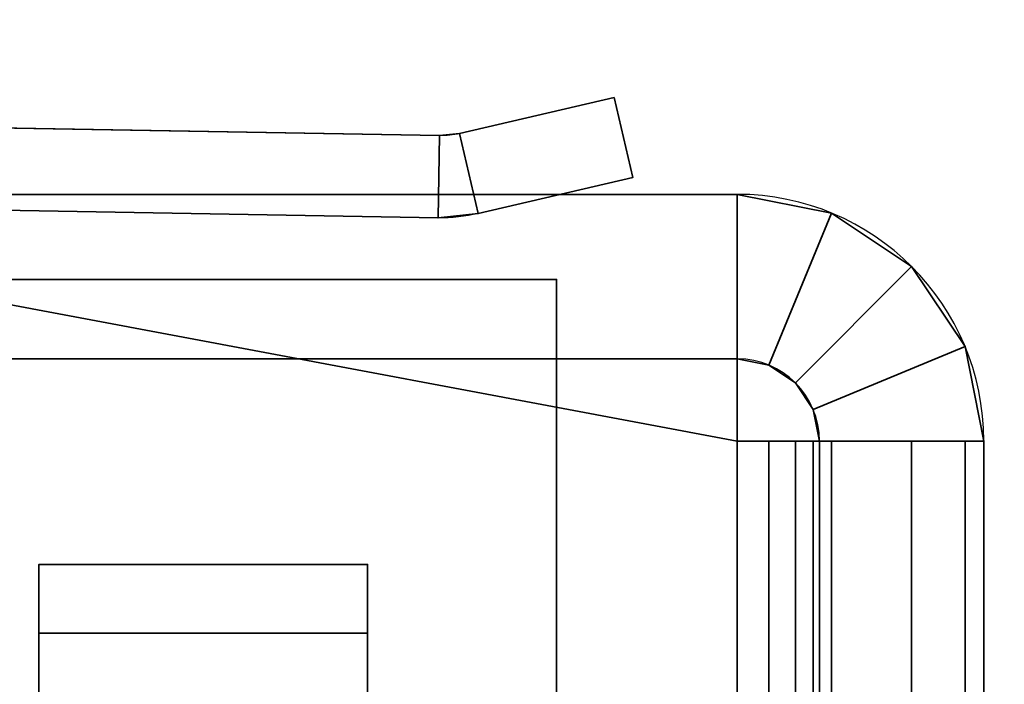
# Model space of a CAD drawing. Header units: millimetres. Extents: x -587 to 3688, y -115 to 120.
# Tile 956 of 960: x 3525.27 to 3537.25, y -22.46 to -14.38. Entities that reach past the tile are written whole.
import ezdxf

# ---------------------------------------------------------------- set-up
doc = ezdxf.new("R2010")
doc.units = ezdxf.units.MM
doc.layers.add('151', color=7, linetype='Continuous', true_color=0xffffff)

# ---------------------------------------------------------------- blocks, each defined once
blk = doc.blocks.new('UG_SURFACE_003')
at = {"layer": '151', "color": 252, "linetype": 'Continuous', "lineweight": 35}
for points in [[(3687.5, -40, 2198), (3687.5, 110, 2198), (2312.5, 110, 2198), (2312.5, -40, 2198)], [(2462.5, -40, 2048), (2462.5, 110, 2048), (3537.5, 110, 2048), (3537.5, -40, 2048)]]:
    blk.add_3dface(points, dxfattribs=at)
blk = doc.blocks.new('UG_SURFACE_103')
at = {"layer": '151', "color": 252, "linetype": 'Continuous', "lineweight": 35}
for points in [[(3530.62, -15.76, 275), (3530.62, -15.76, 415), (3532.5, -15.323, 415), (3532.5, -15.323, 275)], [(3530.847, -16.734, 415), (3532.727, -16.297, 415), (3532.5, -15.323, 415), (3530.62, -15.76, 415)], [(3530.62, -15.76, 275), (3532.5, -15.323, 275), (3532.727, -16.297, 275), (3530.847, -16.734, 275)], [(3532.727, -16.297, 415), (3532.727, -16.297, 275), (3532.5, -15.323, 275), (3532.5, -15.323, 415)], [(3530.376, -15.786, 415), (3516.035, -15.536, 415), (3516.017, -16.535, 415), (3530.359, -16.786, 415)], [(3530.359, -16.786, 275), (3516.017, -16.535, 275), (3516.035, -15.536, 275), (3530.376, -15.786, 275)], [(3530.376, -15.786, 415), (3530.376, -15.786, 275), (3516.035, -15.536, 277), (3516.035, -15.536, 413)], [(3530.376, -15.786, 275), (3516.035, -15.536, 275), (3516.035, -15.536, 277)], [(3516.035, -15.536, 413), (3516.035, -15.536, 415), (3530.376, -15.786, 415)], [(3530.62, -15.76, 415), (3530.376, -15.786, 415), (3530.359, -16.786, 415), (3530.847, -16.734, 415)], [(3530.847, -16.734, 275), (3530.359, -16.786, 275), (3530.376, -15.786, 275), (3530.62, -15.76, 275)], [(3530.376, -15.786, 275), (3530.376, -15.786, 415), (3530.62, -15.76, 415), (3530.62, -15.76, 275)], [(3532.727, -16.297, 275), (3532.727, -16.297, 415), (3530.847, -16.734, 415), (3530.847, -16.734, 275)], [(3530.359, -16.786, 275), (3530.359, -16.786, 415), (3516.017, -16.535, 413), (3516.017, -16.535, 277)], [(3530.359, -16.786, 415), (3516.017, -16.535, 415), (3516.017, -16.535, 413)], [(3516.017, -16.535, 277), (3516.017, -16.535, 275), (3530.359, -16.786, 275)], [(3530.847, -16.734, 275), (3530.847, -16.734, 415), (3530.359, -16.786, 415), (3530.359, -16.786, 275)], [(3516, -17.535, 415), (3516, -46.5, 415), (3531.8, -46.5, 415), (3531.8, -17.535, 415)], [(3516, -17.535, 415), (3531.8, -17.535, 415), (3531.8, -17.535, 414), (3516, -17.535, 414)], [(3516, -17.535, 414), (3531.8, -17.535, 414), (3531.8, -46.5, 414), (3516, -46.5, 414)], [(3516, -17.535, 275), (3531.8, -17.535, 275), (3531.8, -46.5, 275), (3516, -46.5, 275)], [(3516, -17.535, 276), (3531.8, -17.535, 276), (3531.8, -17.535, 275), (3516, -17.535, 275)], [(3516, -17.535, 276), (3516, -46.5, 276), (3531.8, -46.5, 276), (3531.8, -17.535, 276)], [(3531.8, -17.535, 414), (3531.8, -17.535, 415), (3531.8, -46.5, 415), (3531.8, -46.5, 414)], [(3531.8, -46.5, 276), (3531.8, -46.5, 275), (3531.8, -17.535, 275), (3531.8, -17.535, 276)]]:
    blk.add_3dface(points, dxfattribs=at)
blk = doc.blocks.new('UG_SURFACE_107')
at = {"layer": '151', "color": 252, "linetype": 'Continuous', "lineweight": 35}
for points in [[(3525.5, -21.837, 405.21), (3525.5, -21, 401), (3525.5, -22.552, 401.993), (3525.5, -23.773, 405.75)], [(3525.5, -21, 401), (3525.5, -26.416, 296.686), (3525.5, -22.965, 398.064), (3525.5, -22.552, 401.993)], [(3525.5, -21, 401), (3525.5, -21, 289), (3525.5, -22.552, 289.993), (3525.5, -23.773, 293.75)], [(3525.5, -21, 289), (3525.5, -21.837, 284.79), (3525.5, -22.965, 286.064), (3525.5, -22.552, 289.993)], [(3525.5, -23.773, 293.75), (3525.5, -26.416, 296.686), (3525.5, -21, 401)], [(3529.5, -21.837, 284.79), (3525.5, -21.837, 284.79), (3525.5, -21, 289), (3529.5, -21, 289)], [(3529.5, -21, 401), (3525.5, -21, 401), (3525.5, -21.837, 405.21), (3529.5, -21.837, 405.21)], [(3529.5, -21, 289), (3525.5, -21, 289), (3525.5, -21, 401), (3529.5, -21, 401)], [(3529.5, -21, 289), (3529.5, -27.913, 397.32), (3529.5, -29.763, 395.976)], [(3529.5, -28.767, 293.45), (3529.5, -27.237, 291.75), (3529.5, -21, 289), (3529.5, -29.763, 395.976)], [(3529.5, -21, 289), (3529.5, -21, 401), (3529.5, -26.769, 399.3), (3529.5, -27.913, 397.32)], [(3529.5, -21, 401), (3529.5, -26.53, 401.575), (3529.5, -26.769, 399.3)], [(3529.5, -27.237, 291.75), (3529.5, -26.53, 289.575), (3529.5, -21, 289)], [(3529.5, -21.837, 284.79), (3529.5, -21, 289), (3529.5, -26.53, 289.575), (3529.5, -26.769, 287.3)], [(3529.5, -27.237, 403.75), (3529.5, -26.53, 401.575), (3529.5, -21, 401), (3529.5, -21.837, 405.21)], [(3525.5, -24.94, 282.643), (3525.5, -22.965, 286.064), (3525.5, -21.837, 284.79), (3525.5, -24.222, 281.222)], [(3525.5, -23.773, 405.75), (3525.5, -26.416, 408.686), (3525.5, -24.222, 408.778), (3525.5, -21.837, 405.21)], [(3529.5, -24.222, 281.222), (3525.5, -24.222, 281.222), (3525.5, -21.837, 284.79), (3529.5, -21.837, 284.79)], [(3529.5, -21.837, 405.21), (3525.5, -21.837, 405.21), (3525.5, -24.222, 408.778), (3529.5, -24.222, 408.778)], [(3529.5, -24.222, 281.222), (3529.5, -21.837, 284.79), (3529.5, -26.769, 287.3), (3529.5, -27.913, 285.32)], [(3529.5, -28.767, 405.45), (3529.5, -27.237, 403.75), (3529.5, -21.837, 405.21), (3529.5, -24.222, 408.778)]]:
    blk.add_3dface(points, dxfattribs=at)
blk = doc.blocks.new('UG_SURFACE_108')
at = {"layer": '151', "color": 252, "linetype": 'Continuous', "lineweight": 35}
for points in [[(3530, -47, 273), (3518, -16.5, 273), (3534, -19.5, 273), (3534, -45.5, 273)], [(3518, -16.5, 273), (3534, -16.5, 273), (3534, -19.5, 273)], [(3530, -47, 273), (3530, -48.5, 273), (3518, -45.731, 273), (3518, -16.5, 273)], [(3518, -16.5, 275), (3530, -47, 275), (3534, -45.5, 275), (3534, -19.5, 275)], [(3518, -16.5, 275), (3518, -45.731, 275), (3530, -48.5, 275), (3530, -47, 275)], [(3534, -19.5, 275), (3534, -16.5, 275), (3518, -16.5, 275)], [(3518, -16.5, 275), (3534, -16.5, 275), (3534, -16.5, 273), (3518, -16.5, 273)], [(3518, -16.5, 417), (3530, -47, 417), (3534, -45.5, 417), (3534, -19.5, 417)], [(3518, -16.5, 417), (3518, -45.731, 417), (3530, -48.5, 417), (3530, -47, 417)], [(3534, -19.5, 417), (3534, -16.5, 417), (3518, -16.5, 417)], [(3530, -47, 415), (3518, -16.5, 415), (3534, -19.5, 415), (3534, -45.5, 415)], [(3518, -16.5, 415), (3534, -16.5, 415), (3534, -19.5, 415)], [(3530, -47, 415), (3530, -48.5, 415), (3518, -45.731, 415), (3518, -16.5, 415)], [(3534, -18.5, 276), (3518, -18.5, 276), (3518, -16.5, 276), (3534, -16.5, 276)], [(3534, -16.5, 414), (3518, -16.5, 414), (3518, -18.5, 414), (3534, -18.5, 414)], [(3534, -16.5, 414), (3534, -16.5, 276), (3518, -16.5, 276), (3518, -16.5, 414)], [(3518, -16.5, 417), (3534, -16.5, 417), (3534, -16.5, 415), (3518, -16.5, 415)], [(3534, -19.5, 275), (3534, -19.5, 273), (3534, -16.5, 273), (3534, -16.5, 275)], [(3534, -16.5, 415), (3534, -16.5, 417), (3534, -19.5, 417), (3534, -19.5, 415)], [(3534, -16.5, 276), (3535.148, -16.728, 276), (3534.383, -18.576, 276), (3534, -18.5, 276)], [(3534, -18.5, 414), (3534.383, -18.576, 414), (3535.148, -16.728, 414), (3534, -16.5, 414)], [(3535.148, -16.728, 414), (3535.148, -16.728, 276), (3534, -16.5, 276), (3534, -16.5, 414)], [(3534.707, -18.793, 276), (3534.383, -18.576, 276), (3535.148, -16.728, 276), (3536.121, -17.379, 276)], [(3536.121, -17.379, 414), (3535.148, -16.728, 414), (3534.383, -18.576, 414), (3534.707, -18.793, 414)], [(3536.121, -17.379, 414), (3536.121, -17.379, 276), (3535.148, -16.728, 276), (3535.148, -16.728, 414)], [(3536.121, -17.379, 276), (3536.772, -18.352, 276), (3534.924, -19.117, 276), (3534.707, -18.793, 276)], [(3534.707, -18.793, 414), (3534.924, -19.117, 414), (3536.772, -18.352, 414), (3536.121, -17.379, 414)], [(3536.772, -18.352, 414), (3536.772, -18.352, 276), (3536.121, -17.379, 276), (3536.121, -17.379, 414)], [(3536.772, -18.352, 276), (3537, -19.5, 276), (3535, -19.5, 276), (3534.924, -19.117, 276)], [(3534.924, -19.117, 414), (3535, -19.5, 414), (3537, -19.5, 414), (3536.772, -18.352, 414)], [(3537, -19.5, 414), (3537, -19.5, 276), (3536.772, -18.352, 276), (3536.772, -18.352, 414)], [(3534, -18.5, 414), (3518, -18.5, 414), (3518, -18.5, 276), (3534, -18.5, 276)], [(3534, -18.5, 414), (3534, -18.5, 276), (3534.383, -18.576, 276), (3534.383, -18.576, 414)], [(3534.383, -18.576, 414), (3534.383, -18.576, 276), (3534.707, -18.793, 276), (3534.707, -18.793, 414)], [(3534.707, -18.793, 414), (3534.707, -18.793, 276), (3534.924, -19.117, 276), (3534.924, -19.117, 414)], [(3534.924, -19.117, 414), (3534.924, -19.117, 276), (3535, -19.5, 276), (3535, -19.5, 414)], [(3534, -19.5, 275), (3534, -45.5, 275), (3534.383, -45.5, 275.076), (3534.383, -19.5, 275.076)], [(3535.148, -19.5, 273.228), (3535.148, -45.5, 273.228), (3534, -45.5, 273), (3534, -19.5, 273)], [(3535.148, -19.5, 273.228), (3534, -19.5, 273), (3534, -19.5, 275), (3534.383, -19.5, 275.076)], [(3534, -19.5, 417), (3534, -45.5, 417), (3535.148, -45.5, 416.772), (3535.148, -19.5, 416.772)], [(3534.383, -19.5, 414.924), (3534.383, -45.5, 414.924), (3534, -45.5, 415), (3534, -19.5, 415)], [(3534.383, -19.5, 414.924), (3534, -19.5, 415), (3534, -19.5, 417), (3535.148, -19.5, 416.772)], [(3534.383, -19.5, 275.076), (3534.383, -45.5, 275.076), (3534.707, -45.5, 275.293), (3534.707, -19.5, 275.293)], [(3536.121, -19.5, 273.879), (3535.148, -19.5, 273.228), (3534.383, -19.5, 275.076), (3534.707, -19.5, 275.293)], [(3534.707, -19.5, 414.707), (3534.707, -45.5, 414.707), (3534.383, -45.5, 414.924), (3534.383, -19.5, 414.924)], [(3534.707, -19.5, 414.707), (3534.383, -19.5, 414.924), (3535.148, -19.5, 416.772), (3536.121, -19.5, 416.121)], [(3534.707, -19.5, 275.293), (3534.707, -45.5, 275.293), (3534.924, -45.5, 275.617), (3534.924, -19.5, 275.617)], [(3534.707, -19.5, 275.293), (3534.924, -19.5, 275.617), (3536.772, -19.5, 274.852), (3536.121, -19.5, 273.879)], [(3534.924, -19.5, 414.383), (3534.924, -45.5, 414.383), (3534.707, -45.5, 414.707), (3534.707, -19.5, 414.707)], [(3536.121, -19.5, 416.121), (3536.772, -19.5, 415.148), (3534.924, -19.5, 414.383), (3534.707, -19.5, 414.707)], [(3534.924, -19.5, 275.617), (3534.924, -45.5, 275.617), (3535, -45.5, 276), (3535, -19.5, 276)], [(3534.924, -19.5, 275.617), (3535, -19.5, 276), (3537, -19.5, 276), (3536.772, -19.5, 274.852)], [(3535, -19.5, 414), (3535, -45.5, 414), (3534.924, -45.5, 414.383), (3534.924, -19.5, 414.383)], [(3536.772, -19.5, 415.148), (3537, -19.5, 414), (3535, -19.5, 414), (3534.924, -19.5, 414.383)], [(3535, -19.5, 414), (3535, -26.332, 400.383), (3535, -26.589, 402.823)], [(3535, -19.5, 276), (3535, -28.732, 396.227), (3535, -27.09, 398.05)], [(3535, -28.732, 396.227), (3535, -19.5, 276), (3535, -26.332, 288.383), (3535, -26.589, 290.823)], [(3535, -19.5, 276), (3535, -28.732, 284.227), (3535, -27.09, 286.05)], [(3535, -19.5, 414), (3535, -27.815, 404.948), (3535, -29.8, 406.39)], [(3535, -27.09, 398.05), (3535, -26.332, 400.383), (3535, -19.5, 414), (3535, -19.5, 276)], [(3535, -27.09, 286.05), (3535, -26.332, 288.383), (3535, -19.5, 276)], [(3535, -19.5, 276), (3535, -45.5, 276), (3535, -33.427, 283.229), (3535, -32.2, 283.1)], [(3535, -26.589, 402.823), (3535, -27.815, 404.948), (3535, -19.5, 414)], [(3535, -32.2, 283.1), (3535, -30.973, 283.229), (3535, -19.5, 276)], [(3535, -45.5, 414), (3535, -19.5, 414), (3535, -32.2, 406.9), (3535, -34.6, 406.39)], [(3535, -30.973, 283.229), (3535, -28.732, 284.227), (3535, -19.5, 276)], [(3535, -29.8, 406.39), (3535, -32.2, 406.9), (3535, -19.5, 414)], [(3536.121, -19.5, 273.879), (3536.121, -45.5, 273.879), (3535.148, -45.5, 273.228), (3535.148, -19.5, 273.228)], [(3535.148, -19.5, 416.772), (3535.148, -45.5, 416.772), (3536.121, -45.5, 416.121), (3536.121, -19.5, 416.121)], [(3536.772, -19.5, 274.852), (3536.772, -45.5, 274.852), (3536.121, -45.5, 273.879), (3536.121, -19.5, 273.879)], [(3536.121, -19.5, 416.121), (3536.121, -45.5, 416.121), (3536.772, -45.5, 415.148), (3536.772, -19.5, 415.148)], [(3537, -19.5, 276), (3537, -45.5, 276), (3536.772, -45.5, 274.852), (3536.772, -19.5, 274.852)], [(3536.772, -19.5, 415.148), (3536.772, -45.5, 415.148), (3537, -45.5, 414), (3537, -19.5, 414)], [(3537, -19.5, 414), (3537, -28.732, 405.773), (3537, -27.09, 403.95)], [(3537, -19.5, 414), (3537, -45.5, 414), (3537, -33.427, 406.771), (3537, -30.973, 406.771)], [(3537, -27.09, 291.95), (3537, -26.332, 289.617), (3537, -19.5, 276), (3537, -29.8, 395.61)], [(3537, -27.09, 403.95), (3537, -26.332, 401.617), (3537, -19.5, 414)], [(3537, -30.973, 406.771), (3537, -28.732, 405.773), (3537, -19.5, 414)], [(3537, -19.5, 276), (3537, -26.589, 287.177), (3537, -27.815, 285.052)], [(3537, -19.5, 276), (3537, -26.589, 399.177), (3537, -27.815, 397.052)], [(3537, -26.332, 289.617), (3537, -26.589, 287.177), (3537, -19.5, 276)], [(3537, -26.332, 401.617), (3537, -26.589, 399.177), (3537, -19.5, 276), (3537, -19.5, 414)], [(3537, -27.815, 285.052), (3537, -29.8, 283.61), (3537, -19.5, 276)], [(3537, -27.815, 397.052), (3537, -29.8, 395.61), (3537, -19.5, 276)], [(3537, -45.5, 276), (3537, -19.5, 276), (3537, -32.2, 283.1), (3537, -34.6, 283.61)], [(3537, -29.8, 283.61), (3537, -32.2, 283.1), (3537, -19.5, 276)]]:
    blk.add_3dface(points, dxfattribs=at)
blk = doc.blocks.new('UG_SURFACE_114')
at = {"layer": '151', "color": 252, "linetype": 'Continuous', "lineweight": 35}
for points in [[(3530.62, -15.76, 1710), (3530.62, -15.76, 1850), (3532.5, -15.323, 1850), (3532.5, -15.323, 1710)], [(3530.847, -16.734, 1850), (3532.727, -16.297, 1850), (3532.5, -15.323, 1850), (3530.62, -15.76, 1850)], [(3530.62, -15.76, 1710), (3532.5, -15.323, 1710), (3532.727, -16.297, 1710), (3530.847, -16.734, 1710)], [(3532.727, -16.297, 1850), (3532.727, -16.297, 1710), (3532.5, -15.323, 1710), (3532.5, -15.323, 1850)], [(3530.376, -15.786, 1850), (3516.035, -15.536, 1850), (3516.017, -16.535, 1850), (3530.359, -16.786, 1850)], [(3530.359, -16.786, 1710), (3516.017, -16.535, 1710), (3516.035, -15.536, 1710), (3530.376, -15.786, 1710)], [(3530.376, -15.786, 1850), (3530.376, -15.786, 1710), (3516.035, -15.536, 1712), (3516.035, -15.536, 1848)], [(3530.376, -15.786, 1710), (3516.035, -15.536, 1710), (3516.035, -15.536, 1712)], [(3516.035, -15.536, 1848), (3516.035, -15.536, 1850), (3530.376, -15.786, 1850)], [(3530.62, -15.76, 1850), (3530.376, -15.786, 1850), (3530.359, -16.786, 1850), (3530.847, -16.734, 1850)], [(3530.847, -16.734, 1710), (3530.359, -16.786, 1710), (3530.376, -15.786, 1710), (3530.62, -15.76, 1710)], [(3530.376, -15.786, 1710), (3530.376, -15.786, 1850), (3530.62, -15.76, 1850), (3530.62, -15.76, 1710)], [(3532.727, -16.297, 1710), (3532.727, -16.297, 1850), (3530.847, -16.734, 1850), (3530.847, -16.734, 1710)], [(3530.359, -16.786, 1710), (3530.359, -16.786, 1850), (3516.017, -16.535, 1848), (3516.017, -16.535, 1712)], [(3530.359, -16.786, 1850), (3516.017, -16.535, 1850), (3516.017, -16.535, 1848)], [(3516.017, -16.535, 1712), (3516.017, -16.535, 1710), (3530.359, -16.786, 1710)], [(3530.847, -16.734, 1710), (3530.847, -16.734, 1850), (3530.359, -16.786, 1850), (3530.359, -16.786, 1710)], [(3516, -17.535, 1850), (3516, -46.5, 1850), (3531.8, -46.5, 1850), (3531.8, -17.535, 1850)], [(3516, -17.535, 1850), (3531.8, -17.535, 1850), (3531.8, -17.535, 1849), (3516, -17.535, 1849)], [(3516, -17.535, 1849), (3531.8, -17.535, 1849), (3531.8, -46.5, 1849), (3516, -46.5, 1849)], [(3516, -17.535, 1710), (3531.8, -17.535, 1710), (3531.8, -46.5, 1710), (3516, -46.5, 1710)], [(3516, -17.535, 1711), (3531.8, -17.535, 1711), (3531.8, -17.535, 1710), (3516, -17.535, 1710)], [(3516, -17.535, 1711), (3516, -46.5, 1711), (3531.8, -46.5, 1711), (3531.8, -17.535, 1711)], [(3531.8, -17.535, 1849), (3531.8, -17.535, 1850), (3531.8, -46.5, 1850), (3531.8, -46.5, 1849)], [(3531.8, -46.5, 1711), (3531.8, -46.5, 1710), (3531.8, -17.535, 1710), (3531.8, -17.535, 1711)]]:
    blk.add_3dface(points, dxfattribs=at)
blk = doc.blocks.new('UG_SURFACE_118')
at = {"layer": '151', "color": 252, "linetype": 'Continuous', "lineweight": 35}
for points in [[(3525.5, -21, 1836), (3525.5, -30.025, 1733.292), (3525.5, -24.94, 1829.643), (3525.5, -22.965, 1833.064)], [(3525.5, -22.965, 1833.064), (3525.5, -22.552, 1836.993), (3525.5, -21, 1836)], [(3525.5, -22.552, 1836.993), (3525.5, -23.773, 1840.75), (3525.5, -21.837, 1840.209), (3525.5, -21, 1836)], [(3525.5, -21, 1836), (3525.5, -23.773, 1728.75), (3525.5, -26.416, 1731.686)], [(3525.5, -22.965, 1721.064), (3525.5, -22.552, 1724.993), (3525.5, -21, 1724), (3525.5, -21.837, 1719.79)], [(3525.5, -22.552, 1724.993), (3525.5, -23.773, 1728.75), (3525.5, -21, 1836), (3525.5, -21, 1724)], [(3525.5, -26.416, 1731.686), (3525.5, -30.025, 1733.292), (3525.5, -21, 1836)], [(3529.5, -21.837, 1719.79), (3525.5, -21.837, 1719.79), (3525.5, -21, 1724), (3529.5, -21, 1724)], [(3529.5, -21, 1836), (3525.5, -21, 1836), (3525.5, -21.837, 1840.209), (3529.5, -21.837, 1840.209)], [(3529.5, -21, 1724), (3525.5, -21, 1724), (3525.5, -21, 1836), (3529.5, -21, 1836)], [(3529.5, -28.767, 1728.45), (3529.5, -27.237, 1726.75), (3529.5, -21, 1724), (3529.5, -29.763, 1830.976)], [(3529.5, -21, 1724), (3529.5, -27.913, 1832.32), (3529.5, -29.763, 1830.976)], [(3529.5, -21, 1724), (3529.5, -21, 1836), (3529.5, -26.769, 1834.3), (3529.5, -27.913, 1832.32)], [(3529.5, -21, 1836), (3529.5, -26.53, 1836.575), (3529.5, -26.769, 1834.3)], [(3529.5, -27.237, 1726.75), (3529.5, -26.53, 1724.575), (3529.5, -21, 1724)], [(3529.5, -21.837, 1719.79), (3529.5, -21, 1724), (3529.5, -26.53, 1724.575), (3529.5, -26.769, 1722.3)], [(3529.5, -27.237, 1838.75), (3529.5, -26.53, 1836.575), (3529.5, -21, 1836), (3529.5, -21.837, 1840.209)], [(3525.5, -21.837, 1719.79), (3525.5, -24.222, 1716.222), (3525.5, -24.94, 1717.643), (3525.5, -22.965, 1721.064)], [(3525.5, -24.222, 1843.778), (3525.5, -21.837, 1840.209), (3525.5, -23.773, 1840.75), (3525.5, -26.416, 1843.686)], [(3529.5, -24.222, 1716.222), (3525.5, -24.222, 1716.222), (3525.5, -21.837, 1719.79), (3529.5, -21.837, 1719.79)], [(3529.5, -21.837, 1840.209), (3525.5, -21.837, 1840.209), (3525.5, -24.222, 1843.778), (3529.5, -24.222, 1843.778)], [(3529.5, -24.222, 1716.222), (3529.5, -21.837, 1719.79), (3529.5, -26.769, 1722.3), (3529.5, -27.913, 1720.32)], [(3529.5, -28.767, 1840.45), (3529.5, -27.237, 1838.75), (3529.5, -21.837, 1840.209), (3529.5, -24.222, 1843.778)]]:
    blk.add_3dface(points, dxfattribs=at)
blk = doc.blocks.new('UG_SURFACE_119')
at = {"layer": '151', "color": 252, "linetype": 'Continuous', "lineweight": 35}
for points in [[(3530, -47, 1708), (3518, -16.5, 1708), (3534, -19.5, 1708), (3534, -45.5, 1708)], [(3518, -16.5, 1708), (3534, -16.5, 1708), (3534, -19.5, 1708)], [(3530, -47, 1708), (3530, -48.5, 1708), (3518, -45.731, 1708), (3518, -16.5, 1708)], [(3518, -16.5, 1710), (3530, -47, 1710), (3534, -45.5, 1710), (3534, -19.5, 1710)], [(3518, -16.5, 1710), (3518, -45.731, 1710), (3530, -48.5, 1710), (3530, -47, 1710)], [(3534, -19.5, 1710), (3534, -16.5, 1710), (3518, -16.5, 1710)], [(3518, -16.5, 1710), (3534, -16.5, 1710), (3534, -16.5, 1708), (3518, -16.5, 1708)], [(3518, -16.5, 1852), (3530, -47, 1852), (3534, -45.5, 1852), (3534, -19.5, 1852)], [(3518, -16.5, 1852), (3518, -45.731, 1852), (3530, -48.5, 1852), (3530, -47, 1852)], [(3534, -19.5, 1852), (3534, -16.5, 1852), (3518, -16.5, 1852)], [(3530, -47, 1850), (3518, -16.5, 1850), (3534, -19.5, 1850), (3534, -45.5, 1850)], [(3518, -16.5, 1850), (3534, -16.5, 1850), (3534, -19.5, 1850)], [(3530, -47, 1850), (3530, -48.5, 1850), (3518, -45.731, 1850), (3518, -16.5, 1850)], [(3534, -18.5, 1711), (3518, -18.5, 1711), (3518, -16.5, 1711), (3534, -16.5, 1711)], [(3534, -16.5, 1849), (3518, -16.5, 1849), (3518, -18.5, 1849), (3534, -18.5, 1849)], [(3534, -16.5, 1849), (3534, -16.5, 1711), (3518, -16.5, 1711), (3518, -16.5, 1849)], [(3518, -16.5, 1852), (3534, -16.5, 1852), (3534, -16.5, 1850), (3518, -16.5, 1850)], [(3534, -19.5, 1710), (3534, -19.5, 1708), (3534, -16.5, 1708), (3534, -16.5, 1710)], [(3534, -16.5, 1850), (3534, -16.5, 1852), (3534, -19.5, 1852), (3534, -19.5, 1850)], [(3534, -16.5, 1711), (3535.148, -16.728, 1711), (3534.383, -18.576, 1711), (3534, -18.5, 1711)], [(3534, -18.5, 1849), (3534.383, -18.576, 1849), (3535.148, -16.728, 1849), (3534, -16.5, 1849)], [(3535.148, -16.728, 1849), (3535.148, -16.728, 1711), (3534, -16.5, 1711), (3534, -16.5, 1849)], [(3534.707, -18.793, 1711), (3534.383, -18.576, 1711), (3535.148, -16.728, 1711), (3536.121, -17.379, 1711)], [(3536.121, -17.379, 1849), (3535.148, -16.728, 1849), (3534.383, -18.576, 1849), (3534.707, -18.793, 1849)], [(3536.121, -17.379, 1849), (3536.121, -17.379, 1711), (3535.148, -16.728, 1711), (3535.148, -16.728, 1849)], [(3536.121, -17.379, 1711), (3536.772, -18.352, 1711), (3534.924, -19.117, 1711), (3534.707, -18.793, 1711)], [(3534.707, -18.793, 1849), (3534.924, -19.117, 1849), (3536.772, -18.352, 1849), (3536.121, -17.379, 1849)], [(3536.772, -18.352, 1849), (3536.772, -18.352, 1711), (3536.121, -17.379, 1711), (3536.121, -17.379, 1849)], [(3536.772, -18.352, 1711), (3537, -19.5, 1711), (3535, -19.5, 1711), (3534.924, -19.117, 1711)], [(3534.924, -19.117, 1849), (3535, -19.5, 1849), (3537, -19.5, 1849), (3536.772, -18.352, 1849)], [(3537, -19.5, 1849), (3537, -19.5, 1711), (3536.772, -18.352, 1711), (3536.772, -18.352, 1849)], [(3534, -18.5, 1849), (3518, -18.5, 1849), (3518, -18.5, 1711), (3534, -18.5, 1711)], [(3534, -18.5, 1849), (3534, -18.5, 1711), (3534.383, -18.576, 1711), (3534.383, -18.576, 1849)], [(3534.383, -18.576, 1849), (3534.383, -18.576, 1711), (3534.707, -18.793, 1711), (3534.707, -18.793, 1849)], [(3534.707, -18.793, 1849), (3534.707, -18.793, 1711), (3534.924, -19.117, 1711), (3534.924, -19.117, 1849)], [(3534.924, -19.117, 1849), (3534.924, -19.117, 1711), (3535, -19.5, 1711), (3535, -19.5, 1849)], [(3534, -19.5, 1710), (3534, -45.5, 1710), (3534.383, -45.5, 1710.076), (3534.383, -19.5, 1710.076)], [(3535.148, -19.5, 1708.228), (3535.148, -45.5, 1708.228), (3534, -45.5, 1708), (3534, -19.5, 1708)], [(3535.148, -19.5, 1708.228), (3534, -19.5, 1708), (3534, -19.5, 1710), (3534.383, -19.5, 1710.076)], [(3534, -19.5, 1852), (3534, -45.5, 1852), (3535.148, -45.5, 1851.772), (3535.148, -19.5, 1851.772)], [(3534.383, -19.5, 1849.924), (3534.383, -45.5, 1849.924), (3534, -45.5, 1850), (3534, -19.5, 1850)], [(3534.383, -19.5, 1849.924), (3534, -19.5, 1850), (3534, -19.5, 1852), (3535.148, -19.5, 1851.772)], [(3534.383, -19.5, 1710.076), (3534.383, -45.5, 1710.076), (3534.707, -45.5, 1710.293), (3534.707, -19.5, 1710.293)], [(3536.121, -19.5, 1708.879), (3535.148, -19.5, 1708.228), (3534.383, -19.5, 1710.076), (3534.707, -19.5, 1710.293)], [(3534.707, -19.5, 1849.707), (3534.707, -45.5, 1849.707), (3534.383, -45.5, 1849.924), (3534.383, -19.5, 1849.924)], [(3534.707, -19.5, 1849.707), (3534.383, -19.5, 1849.924), (3535.148, -19.5, 1851.772), (3536.121, -19.5, 1851.121)], [(3534.707, -19.5, 1710.293), (3534.707, -45.5, 1710.293), (3534.924, -45.5, 1710.617), (3534.924, -19.5, 1710.617)], [(3534.707, -19.5, 1710.293), (3534.924, -19.5, 1710.617), (3536.772, -19.5, 1709.852), (3536.121, -19.5, 1708.879)], [(3534.924, -19.5, 1849.383), (3534.924, -45.5, 1849.383), (3534.707, -45.5, 1849.707), (3534.707, -19.5, 1849.707)], [(3536.121, -19.5, 1851.121), (3536.772, -19.5, 1850.148), (3534.924, -19.5, 1849.383), (3534.707, -19.5, 1849.707)], [(3534.924, -19.5, 1710.617), (3534.924, -45.5, 1710.617), (3535, -45.5, 1711), (3535, -19.5, 1711)], [(3534.924, -19.5, 1710.617), (3535, -19.5, 1711), (3537, -19.5, 1711), (3536.772, -19.5, 1709.852)], [(3535, -19.5, 1849), (3535, -45.5, 1849), (3534.924, -45.5, 1849.383), (3534.924, -19.5, 1849.383)], [(3536.772, -19.5, 1850.148), (3537, -19.5, 1849), (3535, -19.5, 1849), (3534.924, -19.5, 1849.383)], [(3535, -19.5, 1711), (3535, -45.5, 1711), (3535, -33.427, 1718.229), (3535, -32.2, 1718.1)], [(3535, -32.2, 1718.1), (3535, -30.973, 1718.229), (3535, -19.5, 1711)], [(3535, -19.5, 1849), (3535, -26.589, 1725.823), (3535, -27.09, 1833.05), (3535, -26.332, 1835.383)], [(3535, -19.5, 1711), (3535, -27.09, 1721.05), (3535, -26.332, 1723.383)], [(3535, -30.973, 1718.229), (3535, -28.732, 1719.227), (3535, -19.5, 1711)], [(3535, -28.732, 1719.227), (3535, -27.09, 1721.05), (3535, -19.5, 1711)], [(3535, -26.332, 1835.383), (3535, -26.589, 1837.823), (3535, -19.5, 1849)], [(3535, -26.332, 1723.383), (3535, -26.589, 1725.823), (3535, -19.5, 1849), (3535, -19.5, 1711)], [(3535, -45.5, 1849), (3535, -19.5, 1849), (3535, -32.2, 1841.9), (3535, -34.6, 1841.39)], [(3535, -19.5, 1849), (3535, -27.815, 1839.948), (3535, -29.8, 1841.39)], [(3535, -26.589, 1837.823), (3535, -27.815, 1839.948), (3535, -19.5, 1849)], [(3535, -29.8, 1841.39), (3535, -32.2, 1841.9), (3535, -19.5, 1849)], [(3536.121, -19.5, 1708.879), (3536.121, -45.5, 1708.879), (3535.148, -45.5, 1708.228), (3535.148, -19.5, 1708.228)], [(3535.148, -19.5, 1851.772), (3535.148, -45.5, 1851.772), (3536.121, -45.5, 1851.121), (3536.121, -19.5, 1851.121)], [(3536.772, -19.5, 1709.852), (3536.772, -45.5, 1709.852), (3536.121, -45.5, 1708.879), (3536.121, -19.5, 1708.879)], [(3536.121, -19.5, 1851.121), (3536.121, -45.5, 1851.121), (3536.772, -45.5, 1850.148), (3536.772, -19.5, 1850.148)], [(3537, -19.5, 1711), (3537, -45.5, 1711), (3536.772, -45.5, 1709.852), (3536.772, -19.5, 1709.852)], [(3536.772, -19.5, 1850.148), (3536.772, -45.5, 1850.148), (3537, -45.5, 1849), (3537, -19.5, 1849)], [(3537, -19.5, 1849), (3537, -30.973, 1729.771), (3537, -28.732, 1728.773)], [(3537, -19.5, 1711), (3537, -26.332, 1724.617), (3537, -26.589, 1722.177)], [(3537, -28.732, 1728.773), (3537, -27.09, 1726.95), (3537, -19.5, 1849)], [(3537, -19.5, 1849), (3537, -27.09, 1838.95), (3537, -26.332, 1836.617)], [(3537, -19.5, 1849), (3537, -30.973, 1841.771), (3537, -28.732, 1840.773)], [(3537, -27.09, 1726.95), (3537, -26.332, 1724.617), (3537, -19.5, 1711), (3537, -19.5, 1849)], [(3537, -28.732, 1840.773), (3537, -27.09, 1838.95), (3537, -19.5, 1849)], [(3537, -26.332, 1836.617), (3537, -33.427, 1729.771), (3537, -30.973, 1729.771), (3537, -19.5, 1849)], [(3537, -19.5, 1849), (3537, -45.5, 1849), (3537, -33.427, 1841.771), (3537, -30.973, 1841.771)], [(3537, -45.5, 1711), (3537, -19.5, 1711), (3537, -32.2, 1718.1), (3537, -34.6, 1718.61)], [(3537, -19.5, 1711), (3537, -27.815, 1720.052), (3537, -29.8, 1718.61)], [(3537, -26.589, 1722.177), (3537, -27.815, 1720.052), (3537, -19.5, 1711)], [(3537, -29.8, 1718.61), (3537, -32.2, 1718.1), (3537, -19.5, 1711)]]:
    blk.add_3dface(points, dxfattribs=at)

msp = doc.modelspace()

# ---------------------------------------------------------------- linework, layer by layer
at = {"layer": '151', "color": 252, "linetype": 'Continuous', "lineweight": -3, "true_color": 0x939598}
for p, q in [((3532.5, -15.323, 415), (3530.62, -15.76, 415)), ((3532.5, -15.323, 275), (3530.62, -15.76, 275)), ((3532.5, -15.323, 1710), (3530.62, -15.76, 1710)), ((3532.5, -15.323, 1850), (3530.62, -15.76, 1850)), ((3532.5, -15.323, 275), (3532.5, -15.323, 415)), ((3532.727, -16.297, 415), (3532.5, -15.323, 415)), ((3532.727, -16.297, 275), (3532.5, -15.323, 275)), ((3532.5, -15.323, 1710), (3532.5, -15.323, 1850)), ((3532.727, -16.297, 1850), (3532.5, -15.323, 1850)), ((3532.727, -16.297, 1710), (3532.5, -15.323, 1710)), ((3530.376, -15.786, 415), (3516.035, -15.536, 415)), ((3530.376, -15.786, 275), (3516.035, -15.536, 275)), ((3530.376, -15.786, 1850), (3516.035, -15.536, 1850)), ((3530.376, -15.786, 1710), (3516.035, -15.536, 1710)), ((3530.376, -15.786, 275), (3530.376, -15.786, 415)), ((3530.376, -15.786, 1710), (3530.376, -15.786, 1850)), ((3530.62, -15.76, 275), (3530.62, -15.76, 415)), ((3530.62, -15.76, 1710), (3530.62, -15.76, 1850)), ((3532.727, -16.297, 415), (3530.847, -16.734, 415)), ((3532.727, -16.297, 275), (3530.847, -16.734, 275)), ((3532.727, -16.297, 1850), (3530.847, -16.734, 1850)), ((3532.727, -16.297, 1710), (3530.847, -16.734, 1710)), ((3532.727, -16.297, 275), (3532.727, -16.297, 415)), ((3532.727, -16.297, 1710), (3532.727, -16.297, 1850)), ((3530.359, -16.786, 275), (3516.017, -16.535, 275)), ((3530.359, -16.786, 415), (3516.017, -16.535, 415)), ((3530.359, -16.786, 1850), (3516.017, -16.535, 1850)), ((3530.359, -16.786, 1710), (3516.017, -16.535, 1710)), ((3534, -16.5, 276), (3518, -16.5, 276)), ((3534, -16.5, 273), (3518, -16.5, 273)), ((3534, -16.5, 275), (3518, -16.5, 275)), ((3518, -16.5, 414), (3534, -16.5, 414)), ((3518, -16.5, 417), (3534, -16.5, 417)), ((3518, -16.5, 415), (3534, -16.5, 415)), ((3534, -16.5, 1710), (3518, -16.5, 1710)), ((3534, -16.5, 1708), (3518, -16.5, 1708)), ((3518, -16.5, 1849), (3534, -16.5, 1849)), ((3534, -16.5, 1711), (3518, -16.5, 1711)), ((3518, -16.5, 1852), (3534, -16.5, 1852)), ((3518, -16.5, 1850), (3534, -16.5, 1850)), ((3534, -19.5, 273), (3534, -16.5, 273)), ((3534, -16.5, 417), (3534, -16.5, 415)), ((3534, -16.5, 414), (3534, -16.5, 276)), ((3534, -16.5, 273), (3534, -16.5, 275)), ((3534, -19.5, 415), (3534, -16.5, 415)), ((3534, -19.5, 275), (3534, -16.5, 275)), ((3534, -19.5, 417), (3534, -16.5, 417)), ((3534, -19.5, 1710), (3534, -16.5, 1710)), ((3534, -19.5, 1852), (3534, -16.5, 1852)), ((3534, -19.5, 1708), (3534, -16.5, 1708)), ((3534, -16.5, 1852), (3534, -16.5, 1850)), ((3534, -16.5, 1849), (3534, -16.5, 1711)), ((3534, -16.5, 1708), (3534, -16.5, 1710)), ((3534, -19.5, 1850), (3534, -16.5, 1850)), ((3530.847, -16.734, 275), (3530.847, -16.734, 415)), ((3530.847, -16.734, 1710), (3530.847, -16.734, 1850)), ((3530.359, -16.786, 275), (3530.359, -16.786, 415)), ((3530.359, -16.786, 1710), (3530.359, -16.786, 1850)), ((3531.8, -17.535, 276), (3516, -17.535, 276)), ((3531.8, -17.535, 415), (3516, -17.535, 415)), ((3531.8, -17.535, 414), (3516, -17.535, 414)), ((3531.8, -17.535, 275), (3516, -17.535, 275)), ((3531.8, -17.535, 1849), (3516, -17.535, 1849)), ((3531.8, -17.535, 1710), (3516, -17.535, 1710)), ((3531.8, -17.535, 1711), (3516, -17.535, 1711)), ((3531.8, -17.535, 1850), (3516, -17.535, 1850)), ((3531.8, -17.535, 415), (3531.8, -17.535, 414)), ((3531.8, -46.5, 414), (3531.8, -17.535, 414)), ((3531.8, -46.5, 275), (3531.8, -17.535, 275)), ((3531.8, -17.535, 275), (3531.8, -17.535, 276)), ((3531.8, -46.5, 276), (3531.8, -17.535, 276)), ((3531.8, -46.5, 415), (3531.8, -17.535, 415)), ((3531.8, -17.535, 1710), (3531.8, -17.535, 1711)), ((3531.8, -46.5, 1710), (3531.8, -17.535, 1710)), ((3531.8, -46.5, 1711), (3531.8, -17.535, 1711)), ((3531.8, -46.5, 1850), (3531.8, -17.535, 1850)), ((3531.8, -17.535, 1850), (3531.8, -17.535, 1849)), ((3531.8, -46.5, 1849), (3531.8, -17.535, 1849)), ((3518, -18.5, 414), (3534, -18.5, 414)), ((3534, -18.5, 276), (3518, -18.5, 276)), ((3534, -18.5, 1711), (3518, -18.5, 1711)), ((3518, -18.5, 1849), (3534, -18.5, 1849)), ((3534, -18.5, 414), (3534, -18.5, 276)), ((3534, -18.5, 1849), (3534, -18.5, 1711)), ((3534, -45.5, 417), (3534, -19.5, 417)), ((3534, -45.5, 275), (3534, -19.5, 275)), ((3534, -45.5, 415), (3534, -19.5, 415)), ((3534, -19.5, 415), (3534, -19.5, 417)), ((3534, -19.5, 275), (3534, -19.5, 273)), ((3534, -45.5, 273), (3534, -19.5, 273)), ((3534, -19.5, 1710), (3534, -19.5, 1708)), ((3534, -45.5, 1852), (3534, -19.5, 1852)), ((3534, -45.5, 1710), (3534, -19.5, 1710)), ((3534, -45.5, 1850), (3534, -19.5, 1850)), ((3534, -19.5, 1850), (3534, -19.5, 1852)), ((3534, -45.5, 1708), (3534, -19.5, 1708)), ((3535, -19.5, 276), (3537, -19.5, 276)), ((3535, -45.5, 414), (3535, -19.5, 414)), ((3535, -19.5, 414), (3537, -19.5, 414)), ((3535, -45.5, 276), (3535, -19.5, 276)), ((3535, -19.5, 276), (3535, -19.5, 414)), ((3535, -45.5, 1849), (3535, -19.5, 1849)), ((3535, -19.5, 1711), (3537, -19.5, 1711)), ((3535, -19.5, 1849), (3537, -19.5, 1849)), ((3535, -45.5, 1711), (3535, -19.5, 1711)), ((3535, -19.5, 1711), (3535, -19.5, 1849)), ((3537, -45.5, 276), (3537, -19.5, 276)), ((3537, -19.5, 276), (3537, -19.5, 414)), ((3537, -45.5, 414), (3537, -19.5, 414)), ((3537, -45.5, 1849), (3537, -19.5, 1849)), ((3537, -45.5, 1711), (3537, -19.5, 1711)), ((3537, -19.5, 1711), (3537, -19.5, 1849)), ((3525.5, -21, 289), (3529.5, -21, 289)), ((3525.5, -21, 401), (3525.5, -21, 289)), ((3525.5, -21, 401), (3529.5, -21, 401)), ((3525.5, -21, 1836), (3529.5, -21, 1836)), ((3525.5, -21, 1836), (3525.5, -21, 1724)), ((3525.5, -21, 1724), (3529.5, -21, 1724)), ((3529.5, -21, 401), (3529.5, -21, 289)), ((3529.5, -21, 1836), (3529.5, -21, 1724))]:
    msp.add_line(p, q, dxfattribs=at)
at = {"layer": '151', "color": 252, "linetype": 'Continuous', "lineweight": -3, "true_color": 0x939598, "extrusion": (0, 0, -1)}
for centre, radius in [((-3530.394, -14.786, -415), 1), ((-3530.394, -14.786, -275), 1), ((-3530.394, -14.786, -1850), 1), ((-3530.394, -14.786, -1710), 1), ((-3530.394, -14.786, -415), 2), ((-3530.394, -14.786, -275), 2), ((-3530.394, -14.786, -1710), 2), ((-3530.394, -14.786, -1850), 2)]:
    msp.add_arc(centre, radius, 256.9068, 271, dxfattribs=at)
at = {"layer": '151', "color": 252, "linetype": 'Continuous', "lineweight": -3, "true_color": 0x939598}
for centre, radius in [((3534, -19.5, 276), 3), ((3534, -19.5, 414), 3), ((3534, -19.5, 1849), 3), ((3534, -19.5, 1711), 3), ((3534, -19.5, 414), 1), ((3534, -19.5, 276), 1), ((3534, -19.5, 1711), 1), ((3534, -19.5, 1849), 1)]:
    msp.add_arc(centre, radius, 0, 90, dxfattribs=at)
at = {"layer": '151', "color": 252, "linetype": 'Continuous', "lineweight": -3, "true_color": 0x939598, "extrusion": (0, -1, 0)}
for centre, radius, start, end in [((3534, 414, 19.5), 3, 0, 90), ((3534, 276, 19.5), 3, 270, 0), ((3534, 414, 19.5), 1, 0, 90), ((3534, 276, 19.5), 1, 270, 0), ((3534, 1711, 19.5), 1, 270, 0), ((3534, 1849, 19.5), 3, 0, 90), ((3534, 1711, 19.5), 3, 270, 0), ((3534, 1849, 19.5), 1, 0, 90)]:
    msp.add_arc(centre, radius, start, end, dxfattribs=at)
at = {"layer": '151', "color": 252, "linetype": 'Continuous', "lineweight": -3, "true_color": 0x939598, "extrusion": (-1, 0, 0)}
for centre, start, end in [((32, 289, -3525.5), 180, 0), ((32, 401, -3525.5), 0, 180), ((32, 1836, -3525.5), 0, 180), ((32, 1724, -3525.5), 180, 0), ((32, 401, -3529.5), 0, 180), ((32, 289, -3529.5), 180, 0), ((32, 1836, -3529.5), 0, 180), ((32, 1724, -3529.5), 180, 0)]:
    msp.add_arc(centre, 11, start, end, dxfattribs=at)

# ---------------------------------------------------------------- block references
at = {"layer": '151', "color": 252, "linetype": 'Continuous', "lineweight": -3, "true_color": 0x939598}
for name in ['UG_SURFACE_003', 'UG_SURFACE_103', 'UG_SURFACE_114', 'UG_SURFACE_108', 'UG_SURFACE_119', 'UG_SURFACE_107', 'UG_SURFACE_118']:
    msp.add_blockref(name, (0, 0), dxfattribs=at)

doc.saveas('drawing.dxf')
